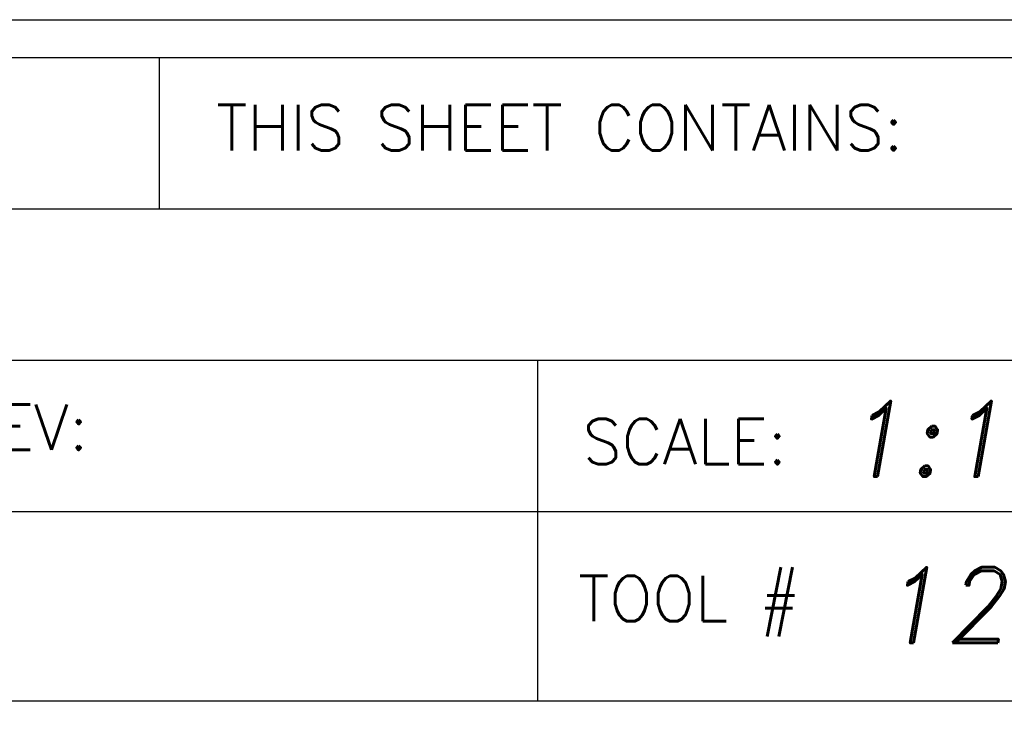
# Model space of a CAD drawing. Header units: inches. Extents: x 1907 to 2452, y -210 to -54.
# Tile 696 of 1056: x 2135.074 to 2136.375, y -154.156 to -153.217. Entities that reach past the tile are written whole.
import ezdxf
from ezdxf.enums import TextEntityAlignment as Align

# ---------------------------------------------------------------- set-up
doc = ezdxf.new("R2010")
doc.units = ezdxf.units.IN
doc.header["$LTSCALE"] = 0.5
doc.header["$MEASUREMENT"] = 0
doc.layers.add('SID-M-D', color=42, linetype='Continuous')
doc.layers.add('SID-M-S', color=105, linetype='Continuous')
doc.styles.add('PTI', font='romand.shx', dxfattribs={"oblique": 10})
doc.styles.add('ROMANS', font='ROMANS.shx', dxfattribs={"height": 0.125})

# ---------------------------------------------------------------- blocks, each defined once
blk = doc.blocks.new('JM_TITTLE_BOX_SID')
at = {"layer": 'SID-M-S'}
for p, q in [((-3.421997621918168, 1.32165344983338), (-3.421997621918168, 1.52165144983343)), ((-6.604933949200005, 1.32165344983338), (0.1049989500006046, 1.32165344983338)), ((-6.604933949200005, 1.121655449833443), (0.1049989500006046, 1.121655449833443)), ((-2.922002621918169, 0.6716599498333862), (-2.922002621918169, 1.121655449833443)), ((-6.604933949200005, 0.9216574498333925), (0.1049989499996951, 0.9216574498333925)), ((-2.922002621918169, 0.6716599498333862), (-2.922002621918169, 0.9216574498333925)), ((-4.43498749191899, 0.6716599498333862), (0.1049989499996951, 0.6716599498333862))]:
    blk.add_line(p, q, dxfattribs=at)
for points in [[(1.261213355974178e-13, -0.1549984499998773), (-6.499934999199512, -0.1549984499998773, -0.414213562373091), (-6.654933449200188, 1.163513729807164e-13), (-6.654933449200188, 1.416652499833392, -0.4142135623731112), (-6.499934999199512, 1.571650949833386), (1.261213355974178e-13, 1.571650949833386, -0.4142135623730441), (0.1549984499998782, 1.416652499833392), (0.1549984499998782, 1.163513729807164e-13, -0.4142135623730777)], [(1.261213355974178e-13, -0.1049989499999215), (-6.499934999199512, -0.1049989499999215, -0.4142135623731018), (-6.604933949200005, 1.163513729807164e-13), (-6.604933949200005, 1.416652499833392, -0.4142135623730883), (-6.499934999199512, 1.52165144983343), (1.261213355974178e-13, 1.52165144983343, -0.414213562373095), (0.1049989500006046, 1.416652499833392), (0.1049989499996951, 1.163513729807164e-13, -0.414213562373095)]]:
    blk.add_lwpolyline(points, format="xyb", close=True, dxfattribs=at)
at = {"layer": 'SID-M-D', "style": 'ROMANS'}
for s, p in [('THIS SHEET CONTAINS:', (-3.346844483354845, 1.398983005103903)), ('REV:', (-3.690767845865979, 1.003030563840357)), ('SCALE:', (-2.862737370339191, 0.9841196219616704)), ('TOOL #', (-2.868550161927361, 0.7766631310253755))]:
    blk.add_text(s, height=0.0599994, dxfattribs=at).set_placement(p)
at = {"layer": 'SID-M-D', "style": 'PTI', "oblique": 10}
for tag, p in [('CUSTOMER', (-5.990553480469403, 1.371591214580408)), ('DIEDATAINFO', (-2.18746001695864, 1.371591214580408)), ('PARTDESCRIPTION', (-5.966376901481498, 1.169693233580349)), ('00-00-00', (-1.009105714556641, 1.167793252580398)), ('PARTNUMBER', (-5.81595049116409, 0.9696952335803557)), ('REV', (-3.360356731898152, 0.9696952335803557)), ('SCALE', (-2.520436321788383, 0.9677952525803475)), ('SH', (-0.8571950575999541, 0.9677952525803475)), ('SHX', (-0.4057438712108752, 0.9677952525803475)), ('WTD', (-3.839149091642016, 0.7480887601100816)), ('TOOL', (-2.472915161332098, 0.7480887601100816)), ('JOB', (-0.9225366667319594, 0.7480887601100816))]:
    blk.add_attdef(tag, p, '', height=0.09999900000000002, dxfattribs=at)
blk.add_attdef('BUILT', text='', height=0.2499630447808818, dxfattribs=at).set_placement((-2.336101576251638, 0.2076912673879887), align=Align.CENTER)

msp = doc.modelspace()

# ---------------------------------------------------------------- block references
at = {"layer": 'SID-M-S'}
ref = msp.add_blockref('JM_TITTLE_BOX_SID', (2138.680260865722, -154.7888671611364), dxfattribs=at)
ref.add_attrib('SCALE', '1:1', (2136.159824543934, -153.8210719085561), dxfattribs={"layer": 'SID-M-D', "height": 0.09999900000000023, "style": 'PTI', "oblique": 10})
ref.add_attrib('TOOL', '1279-1', (2136.20734570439, -154.0407784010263), dxfattribs={"layer": 'SID-M-D', "height": 0.09999900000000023, "style": 'PTI', "oblique": 10})

doc.saveas('drawing.dxf')
